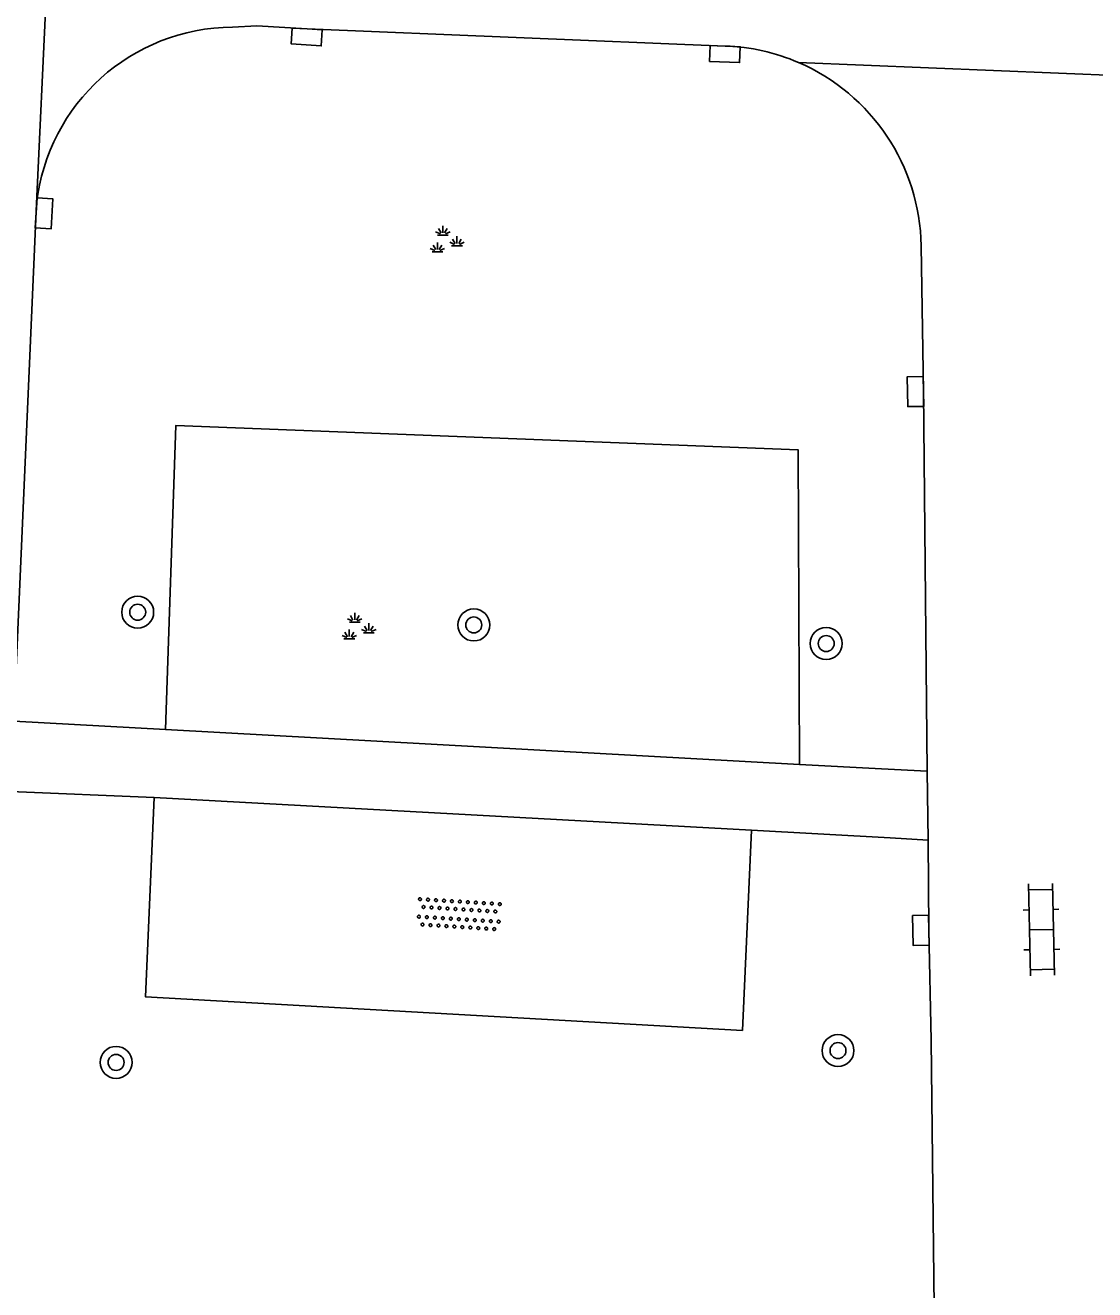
# Model space of a CAD drawing. Extents: x 132994 to 136000, y 393499 to 395512.
# Drawn here: x 133403.21 to 133429.98, y 395232.67 to 395264.31 of the extents above; entities that cross this region are included whole.
import ezdxf

# ---------------------------------------------------------------- set-up
doc = ezdxf.new("R2010")
doc.units = 0
for name, color, linetype in [('gg-knt-verharding', 7, 'Continuous'), ('gt-grn-groengrens', 7, 'Continuous'), ('gt-grn-weggrens', 7, 'Continuous'), ('gt-symb-boom', 7, 'Continuous'), ('gt-symb-groenvak', 7, 'Continuous'), ('gt-symb-klinker verharding', 7, 'Continuous'), ('gt-symb-kolk', 7, 'Continuous'), ('gt-symb-overige verharding', 7, 'Continuous')]:
    doc.layers.add(name, color=color, linetype=linetype)

# ---------------------------------------------------------------- blocks, each defined once
blk = doc.blocks.new('gt0-BOOM')
at = {"layer": 'gt-symb-boom'}
for radius in [0.4, 0.2]:
    blk.add_circle((0, 0), radius, dxfattribs=at)
blk = doc.blocks.new('gt0-KOLK')
at = {"layer": 'gt-symb-kolk'}
blk.add_lwpolyline([(0, 0), (0.375, 0), (0.375, 0.4), (-0.375, 0.4), (-0.375, 0), (0, 0)], dxfattribs=at)
blk = doc.blocks.new('gt0-KL1')
at = {"layer": 'gt-symb-klinker verharding'}
for p, q in [((-0.5, 0.3), (-0.5, 0.45)), ((0.5, 0.3), (0.5, 0.45)), ((-1.15, 0.3), (1.15, 0.3)), ((-1, -0.3), (-1, 0.3)), ((0, -0.3), (0, 0.3)), ((1, -0.3), (1, 0.3)), ((-1.15, -0.3), (1.15, -0.3)), ((-0.5, -0.45), (-0.5, -0.3)), ((0.5, -0.45), (0.5, -0.3))]:
    blk.add_line(p, q, dxfattribs=at)
blk = doc.blocks.new('gt0-GRVAK')
at = {"layer": 'gt-symb-groenvak'}
for p, q in [((-0.091, 0.211), (-0.156, 0.322)), ((-0.047, 0.214), (-0.047, 0.393)), ((-0.004, 0.211), (0.061, 0.322)), ((-0.11, 0.189), (-0.228, 0.24)), ((-0.182, 0.153), (0.088, 0.153)), ((0.015, 0.189), (0.133, 0.24)), ((0.262, -0.052), (0.197, 0.059)), ((0.305, -0.049), (0.305, 0.13)), ((0.349, -0.052), (0.414, 0.059)), ((-0.245, -0.228), (-0.363, -0.177)), ((-0.318, -0.264), (-0.047, -0.264)), ((-0.226, -0.206), (-0.291, -0.095)), ((-0.183, -0.203), (-0.183, -0.024)), ((-0.139, -0.206), (-0.074, -0.095)), ((-0.12, -0.228), (-0.002, -0.177)), ((0.243, -0.074), (0.125, -0.023)), ((0.17, -0.11), (0.441, -0.11)), ((0.368, -0.074), (0.486, -0.023))]:
    blk.add_line(p, q, dxfattribs=at)
blk = doc.blocks.new('gt0-OVH')
at = {"layer": 'gt-symb-overige verharding'}
for points in [[(-0.972, 0.298), (-0.967, 0.308), (-0.965, 0.319), (-0.966, 0.33), (-0.971, 0.34), (-0.978, 0.348), (-0.988, 0.353), (-0.999, 0.355), (-1.01, 0.354), (-1.02, 0.349), (-1.028, 0.342), (-1.033, 0.332), (-1.035, 0.321), (-1.034, 0.31), (-1.029, 0.3), (-1.022, 0.292), (-1.012, 0.287), (-1.001, 0.285), (-0.99, 0.286), (-0.98, 0.291)], [(-0.772, 0.298), (-0.767, 0.308), (-0.765, 0.319), (-0.766, 0.33), (-0.771, 0.34), (-0.778, 0.348), (-0.788, 0.353), (-0.799, 0.355), (-0.81, 0.354), (-0.82, 0.349), (-0.828, 0.342), (-0.833, 0.332), (-0.835, 0.321), (-0.834, 0.31), (-0.829, 0.3), (-0.822, 0.292), (-0.812, 0.287), (-0.801, 0.285), (-0.79, 0.286), (-0.78, 0.291)], [(-0.572, 0.298), (-0.567, 0.308), (-0.565, 0.319), (-0.566, 0.33), (-0.571, 0.34), (-0.578, 0.348), (-0.588, 0.353), (-0.599, 0.355), (-0.61, 0.354), (-0.62, 0.349), (-0.628, 0.342), (-0.633, 0.332), (-0.635, 0.321), (-0.634, 0.31), (-0.629, 0.3), (-0.622, 0.292), (-0.612, 0.287), (-0.601, 0.285), (-0.59, 0.286), (-0.58, 0.291)], [(-0.372, 0.298), (-0.367, 0.308), (-0.365, 0.319), (-0.366, 0.33), (-0.371, 0.34), (-0.378, 0.348), (-0.388, 0.353), (-0.399, 0.355), (-0.41, 0.354), (-0.42, 0.349), (-0.428, 0.342), (-0.433, 0.332), (-0.435, 0.321), (-0.434, 0.31), (-0.429, 0.3), (-0.422, 0.292), (-0.412, 0.287), (-0.401, 0.285), (-0.39, 0.286), (-0.38, 0.291)], [(-0.172, 0.298), (-0.167, 0.308), (-0.165, 0.319), (-0.166, 0.33), (-0.171, 0.34), (-0.178, 0.348), (-0.188, 0.353), (-0.199, 0.355), (-0.21, 0.354), (-0.22, 0.349), (-0.228, 0.342), (-0.233, 0.332), (-0.235, 0.321), (-0.234, 0.31), (-0.229, 0.3), (-0.222, 0.292), (-0.212, 0.287), (-0.201, 0.285), (-0.19, 0.286), (-0.18, 0.291)], [(0.028, 0.298), (0.033, 0.308), (0.035, 0.319), (0.034, 0.33), (0.029, 0.34), (0.022, 0.348), (0.012, 0.353), (0.001, 0.355), (-0.01, 0.354), (-0.02, 0.349), (-0.028, 0.342), (-0.033, 0.332), (-0.035, 0.321), (-0.034, 0.31), (-0.029, 0.3), (-0.022, 0.292), (-0.012, 0.287), (-0.001, 0.285), (0.01, 0.286), (0.02, 0.291)], [(0.228, 0.298), (0.233, 0.308), (0.235, 0.319), (0.234, 0.33), (0.229, 0.34), (0.222, 0.348), (0.212, 0.353), (0.201, 0.355), (0.19, 0.354), (0.18, 0.349), (0.172, 0.342), (0.167, 0.332), (0.165, 0.321), (0.166, 0.31), (0.171, 0.3), (0.178, 0.292), (0.188, 0.287), (0.199, 0.285), (0.21, 0.286), (0.22, 0.291)], [(0.428, 0.298), (0.433, 0.308), (0.435, 0.319), (0.434, 0.33), (0.429, 0.34), (0.422, 0.348), (0.412, 0.353), (0.401, 0.355), (0.39, 0.354), (0.38, 0.349), (0.372, 0.342), (0.367, 0.332), (0.365, 0.321), (0.366, 0.31), (0.371, 0.3), (0.378, 0.292), (0.388, 0.287), (0.399, 0.285), (0.41, 0.286), (0.42, 0.291)], [(0.628, 0.298), (0.633, 0.308), (0.635, 0.319), (0.634, 0.33), (0.629, 0.34), (0.622, 0.348), (0.612, 0.353), (0.601, 0.355), (0.59, 0.354), (0.58, 0.349), (0.572, 0.342), (0.567, 0.332), (0.565, 0.321), (0.566, 0.31), (0.571, 0.3), (0.578, 0.292), (0.588, 0.287), (0.599, 0.285), (0.61, 0.286), (0.62, 0.291)], [(0.828, 0.298), (0.833, 0.308), (0.835, 0.319), (0.834, 0.33), (0.829, 0.34), (0.822, 0.348), (0.812, 0.353), (0.801, 0.355), (0.79, 0.354), (0.78, 0.349), (0.772, 0.342), (0.767, 0.332), (0.765, 0.321), (0.766, 0.31), (0.771, 0.3), (0.778, 0.292), (0.788, 0.287), (0.799, 0.285), (0.81, 0.286), (0.82, 0.291)], [(1.028, 0.298), (1.033, 0.308), (1.035, 0.319), (1.034, 0.33), (1.029, 0.34), (1.022, 0.348), (1.012, 0.353), (1.001, 0.355), (0.99, 0.354), (0.98, 0.349), (0.972, 0.342), (0.967, 0.332), (0.965, 0.321), (0.966, 0.31), (0.971, 0.3), (0.978, 0.292), (0.988, 0.287), (0.999, 0.285), (1.01, 0.286), (1.02, 0.291)], [(-0.872, 0.106), (-0.867, 0.116), (-0.865, 0.126), (-0.866, 0.137), (-0.871, 0.147), (-0.878, 0.156), (-0.888, 0.161), (-0.899, 0.163), (-0.91, 0.162), (-0.92, 0.157), (-0.928, 0.15), (-0.933, 0.14), (-0.935, 0.129), (-0.934, 0.118), (-0.929, 0.108), (-0.922, 0.1), (-0.912, 0.095), (-0.901, 0.092), (-0.89, 0.094), (-0.88, 0.098)], [(-0.672, 0.106), (-0.667, 0.116), (-0.665, 0.126), (-0.666, 0.137), (-0.671, 0.147), (-0.678, 0.156), (-0.688, 0.161), (-0.699, 0.163), (-0.71, 0.162), (-0.72, 0.157), (-0.728, 0.15), (-0.733, 0.14), (-0.735, 0.129), (-0.734, 0.118), (-0.729, 0.108), (-0.722, 0.1), (-0.712, 0.095), (-0.701, 0.092), (-0.69, 0.094), (-0.68, 0.098)], [(-0.472, 0.106), (-0.467, 0.116), (-0.465, 0.126), (-0.466, 0.137), (-0.471, 0.147), (-0.478, 0.156), (-0.488, 0.161), (-0.499, 0.163), (-0.51, 0.162), (-0.52, 0.157), (-0.528, 0.15), (-0.533, 0.14), (-0.535, 0.129), (-0.534, 0.118), (-0.529, 0.108), (-0.522, 0.1), (-0.512, 0.095), (-0.501, 0.092), (-0.49, 0.094), (-0.48, 0.098)], [(-0.272, 0.106), (-0.267, 0.116), (-0.265, 0.126), (-0.266, 0.137), (-0.271, 0.147), (-0.278, 0.156), (-0.288, 0.161), (-0.299, 0.163), (-0.31, 0.162), (-0.32, 0.157), (-0.328, 0.15), (-0.333, 0.14), (-0.335, 0.129), (-0.334, 0.118), (-0.329, 0.108), (-0.322, 0.1), (-0.312, 0.095), (-0.301, 0.092), (-0.29, 0.094), (-0.28, 0.098)], [(-0.072, 0.106), (-0.067, 0.116), (-0.065, 0.126), (-0.066, 0.137), (-0.071, 0.147), (-0.078, 0.156), (-0.088, 0.161), (-0.099, 0.163), (-0.11, 0.162), (-0.12, 0.157), (-0.128, 0.15), (-0.133, 0.14), (-0.135, 0.129), (-0.134, 0.118), (-0.129, 0.108), (-0.122, 0.1), (-0.112, 0.095), (-0.101, 0.092), (-0.09, 0.094), (-0.08, 0.098)], [(0.128, 0.106), (0.133, 0.116), (0.135, 0.126), (0.134, 0.137), (0.129, 0.147), (0.122, 0.156), (0.112, 0.161), (0.101, 0.163), (0.09, 0.162), (0.08, 0.157), (0.072, 0.15), (0.067, 0.14), (0.065, 0.129), (0.066, 0.118), (0.071, 0.108), (0.078, 0.1), (0.088, 0.095), (0.099, 0.092), (0.11, 0.094), (0.12, 0.098)], [(0.328, 0.106), (0.333, 0.116), (0.335, 0.126), (0.334, 0.137), (0.329, 0.147), (0.322, 0.156), (0.312, 0.161), (0.301, 0.163), (0.29, 0.162), (0.28, 0.157), (0.272, 0.15), (0.267, 0.14), (0.265, 0.129), (0.266, 0.118), (0.271, 0.108), (0.278, 0.1), (0.288, 0.095), (0.299, 0.092), (0.31, 0.094), (0.32, 0.098)], [(0.528, 0.106), (0.533, 0.116), (0.535, 0.126), (0.534, 0.137), (0.529, 0.147), (0.522, 0.156), (0.512, 0.161), (0.501, 0.163), (0.49, 0.162), (0.48, 0.157), (0.472, 0.15), (0.467, 0.14), (0.465, 0.129), (0.466, 0.118), (0.471, 0.108), (0.478, 0.1), (0.488, 0.095), (0.499, 0.092), (0.51, 0.094), (0.52, 0.098)], [(0.728, 0.106), (0.733, 0.116), (0.735, 0.126), (0.734, 0.137), (0.729, 0.147), (0.722, 0.156), (0.712, 0.161), (0.701, 0.163), (0.69, 0.162), (0.68, 0.157), (0.672, 0.15), (0.667, 0.14), (0.665, 0.129), (0.666, 0.118), (0.671, 0.108), (0.678, 0.1), (0.688, 0.095), (0.699, 0.092), (0.71, 0.094), (0.72, 0.098)], [(0.928, 0.106), (0.933, 0.116), (0.935, 0.126), (0.934, 0.137), (0.929, 0.147), (0.922, 0.156), (0.912, 0.161), (0.901, 0.163), (0.89, 0.162), (0.88, 0.157), (0.872, 0.15), (0.867, 0.14), (0.865, 0.129), (0.866, 0.118), (0.871, 0.108), (0.878, 0.1), (0.888, 0.095), (0.899, 0.092), (0.91, 0.094), (0.92, 0.098)], [(-0.972, -0.142), (-0.967, -0.132), (-0.965, -0.121), (-0.966, -0.11), (-0.971, -0.1), (-0.978, -0.092), (-0.988, -0.087), (-0.999, -0.085), (-1.01, -0.086), (-1.02, -0.091), (-1.028, -0.098), (-1.033, -0.108), (-1.035, -0.119), (-1.034, -0.13), (-1.029, -0.14), (-1.022, -0.148), (-1.012, -0.153), (-1.001, -0.155), (-0.99, -0.154), (-0.98, -0.149)], [(-0.872, -0.334), (-0.867, -0.324), (-0.865, -0.314), (-0.866, -0.303), (-0.871, -0.293), (-0.878, -0.284), (-0.888, -0.279), (-0.899, -0.277), (-0.91, -0.278), (-0.92, -0.283), (-0.928, -0.29), (-0.933, -0.3), (-0.935, -0.311), (-0.934, -0.322), (-0.929, -0.332), (-0.922, -0.34), (-0.912, -0.345), (-0.901, -0.348), (-0.89, -0.346), (-0.88, -0.342)], [(-0.772, -0.142), (-0.767, -0.132), (-0.765, -0.121), (-0.766, -0.11), (-0.771, -0.1), (-0.778, -0.092), (-0.788, -0.087), (-0.799, -0.085), (-0.81, -0.086), (-0.82, -0.091), (-0.828, -0.098), (-0.833, -0.108), (-0.835, -0.119), (-0.834, -0.13), (-0.829, -0.14), (-0.822, -0.148), (-0.812, -0.153), (-0.801, -0.155), (-0.79, -0.154), (-0.78, -0.149)], [(-0.672, -0.334), (-0.667, -0.324), (-0.665, -0.314), (-0.666, -0.303), (-0.671, -0.293), (-0.678, -0.284), (-0.688, -0.279), (-0.699, -0.277), (-0.71, -0.278), (-0.72, -0.283), (-0.728, -0.29), (-0.733, -0.3), (-0.735, -0.311), (-0.734, -0.322), (-0.729, -0.332), (-0.722, -0.34), (-0.712, -0.345), (-0.701, -0.348), (-0.69, -0.346), (-0.68, -0.342)], [(-0.572, -0.142), (-0.567, -0.132), (-0.565, -0.121), (-0.566, -0.11), (-0.571, -0.1), (-0.578, -0.092), (-0.588, -0.087), (-0.599, -0.085), (-0.61, -0.086), (-0.62, -0.091), (-0.628, -0.098), (-0.633, -0.108), (-0.635, -0.119), (-0.634, -0.13), (-0.629, -0.14), (-0.622, -0.148), (-0.612, -0.153), (-0.601, -0.155), (-0.59, -0.154), (-0.58, -0.149)], [(-0.472, -0.334), (-0.467, -0.324), (-0.465, -0.314), (-0.466, -0.303), (-0.471, -0.293), (-0.478, -0.284), (-0.488, -0.279), (-0.499, -0.277), (-0.51, -0.278), (-0.52, -0.283), (-0.528, -0.29), (-0.533, -0.3), (-0.535, -0.311), (-0.534, -0.322), (-0.529, -0.332), (-0.522, -0.34), (-0.512, -0.345), (-0.501, -0.348), (-0.49, -0.346), (-0.48, -0.342)], [(-0.372, -0.142), (-0.367, -0.132), (-0.365, -0.121), (-0.366, -0.11), (-0.371, -0.1), (-0.378, -0.092), (-0.388, -0.087), (-0.399, -0.085), (-0.41, -0.086), (-0.42, -0.091), (-0.428, -0.098), (-0.433, -0.108), (-0.435, -0.119), (-0.434, -0.13), (-0.429, -0.14), (-0.422, -0.148), (-0.412, -0.153), (-0.401, -0.155), (-0.39, -0.154), (-0.38, -0.149)], [(-0.272, -0.334), (-0.267, -0.324), (-0.265, -0.314), (-0.266, -0.303), (-0.271, -0.293), (-0.278, -0.284), (-0.288, -0.279), (-0.299, -0.277), (-0.31, -0.278), (-0.32, -0.283), (-0.328, -0.29), (-0.333, -0.3), (-0.335, -0.311), (-0.334, -0.322), (-0.329, -0.332), (-0.322, -0.34), (-0.312, -0.345), (-0.301, -0.348), (-0.29, -0.346), (-0.28, -0.342)], [(-0.172, -0.142), (-0.167, -0.132), (-0.165, -0.121), (-0.166, -0.11), (-0.171, -0.1), (-0.178, -0.092), (-0.188, -0.087), (-0.199, -0.085), (-0.21, -0.086), (-0.22, -0.091), (-0.228, -0.098), (-0.233, -0.108), (-0.235, -0.119), (-0.234, -0.13), (-0.229, -0.14), (-0.222, -0.148), (-0.212, -0.153), (-0.201, -0.155), (-0.19, -0.154), (-0.18, -0.149)], [(-0.072, -0.334), (-0.067, -0.324), (-0.065, -0.314), (-0.066, -0.303), (-0.071, -0.293), (-0.078, -0.284), (-0.088, -0.279), (-0.099, -0.277), (-0.11, -0.278), (-0.12, -0.283), (-0.128, -0.29), (-0.133, -0.3), (-0.135, -0.311), (-0.134, -0.322), (-0.129, -0.332), (-0.122, -0.34), (-0.112, -0.345), (-0.101, -0.348), (-0.09, -0.346), (-0.08, -0.342)], [(0.028, -0.142), (0.033, -0.132), (0.035, -0.121), (0.034, -0.11), (0.029, -0.1), (0.022, -0.092), (0.012, -0.087), (0.001, -0.085), (-0.01, -0.086), (-0.02, -0.091), (-0.028, -0.098), (-0.033, -0.108), (-0.035, -0.119), (-0.034, -0.13), (-0.029, -0.14), (-0.022, -0.148), (-0.012, -0.153), (-0.001, -0.155), (0.01, -0.154), (0.02, -0.149)], [(0.128, -0.334), (0.133, -0.324), (0.135, -0.314), (0.134, -0.303), (0.129, -0.293), (0.122, -0.284), (0.112, -0.279), (0.101, -0.277), (0.09, -0.278), (0.08, -0.283), (0.072, -0.29), (0.067, -0.3), (0.065, -0.311), (0.066, -0.322), (0.071, -0.332), (0.078, -0.34), (0.088, -0.345), (0.099, -0.348), (0.11, -0.346), (0.12, -0.342)], [(0.228, -0.142), (0.233, -0.132), (0.235, -0.121), (0.234, -0.11), (0.229, -0.1), (0.222, -0.092), (0.212, -0.087), (0.201, -0.085), (0.19, -0.086), (0.18, -0.091), (0.172, -0.098), (0.167, -0.108), (0.165, -0.119), (0.166, -0.13), (0.171, -0.14), (0.178, -0.148), (0.188, -0.153), (0.199, -0.155), (0.21, -0.154), (0.22, -0.149)], [(0.328, -0.334), (0.333, -0.324), (0.335, -0.314), (0.334, -0.303), (0.329, -0.293), (0.322, -0.284), (0.312, -0.279), (0.301, -0.277), (0.29, -0.278), (0.28, -0.283), (0.272, -0.29), (0.267, -0.3), (0.265, -0.311), (0.266, -0.322), (0.271, -0.332), (0.278, -0.34), (0.288, -0.345), (0.299, -0.348), (0.31, -0.346), (0.32, -0.342)], [(0.428, -0.142), (0.433, -0.132), (0.435, -0.121), (0.434, -0.11), (0.429, -0.1), (0.422, -0.092), (0.412, -0.087), (0.401, -0.085), (0.39, -0.086), (0.38, -0.091), (0.372, -0.098), (0.367, -0.108), (0.365, -0.119), (0.366, -0.13), (0.371, -0.14), (0.378, -0.148), (0.388, -0.153), (0.399, -0.155), (0.41, -0.154), (0.42, -0.149)], [(0.528, -0.334), (0.533, -0.324), (0.535, -0.314), (0.534, -0.303), (0.529, -0.293), (0.522, -0.284), (0.512, -0.279), (0.501, -0.277), (0.49, -0.278), (0.48, -0.283), (0.472, -0.29), (0.467, -0.3), (0.465, -0.311), (0.466, -0.322), (0.471, -0.332), (0.478, -0.34), (0.488, -0.345), (0.499, -0.348), (0.51, -0.346), (0.52, -0.342)], [(0.628, -0.142), (0.633, -0.132), (0.635, -0.121), (0.634, -0.11), (0.629, -0.1), (0.622, -0.092), (0.612, -0.087), (0.601, -0.085), (0.59, -0.086), (0.58, -0.091), (0.572, -0.098), (0.567, -0.108), (0.565, -0.119), (0.566, -0.13), (0.571, -0.14), (0.578, -0.148), (0.588, -0.153), (0.599, -0.155), (0.61, -0.154), (0.62, -0.149)], [(0.728, -0.334), (0.733, -0.324), (0.735, -0.314), (0.734, -0.303), (0.729, -0.293), (0.722, -0.284), (0.712, -0.279), (0.701, -0.277), (0.69, -0.278), (0.68, -0.283), (0.672, -0.29), (0.667, -0.3), (0.665, -0.311), (0.666, -0.322), (0.671, -0.332), (0.678, -0.34), (0.688, -0.345), (0.699, -0.348), (0.71, -0.346), (0.72, -0.342)], [(0.828, -0.142), (0.833, -0.132), (0.835, -0.121), (0.834, -0.11), (0.829, -0.1), (0.822, -0.092), (0.812, -0.087), (0.801, -0.085), (0.79, -0.086), (0.78, -0.091), (0.772, -0.098), (0.767, -0.108), (0.765, -0.119), (0.766, -0.13), (0.771, -0.14), (0.778, -0.148), (0.788, -0.153), (0.799, -0.155), (0.81, -0.154), (0.82, -0.149)], [(0.928, -0.334), (0.933, -0.324), (0.935, -0.314), (0.934, -0.303), (0.929, -0.293), (0.922, -0.284), (0.912, -0.279), (0.901, -0.277), (0.89, -0.278), (0.88, -0.283), (0.872, -0.29), (0.867, -0.3), (0.865, -0.311), (0.866, -0.322), (0.871, -0.332), (0.878, -0.34), (0.888, -0.345), (0.899, -0.348), (0.91, -0.346), (0.92, -0.342)], [(1.028, -0.142), (1.033, -0.132), (1.035, -0.121), (1.034, -0.11), (1.029, -0.1), (1.022, -0.092), (1.012, -0.087), (1.001, -0.085), (0.99, -0.086), (0.98, -0.091), (0.972, -0.098), (0.967, -0.108), (0.965, -0.119), (0.966, -0.13), (0.971, -0.14), (0.978, -0.148), (0.988, -0.153), (0.999, -0.155), (1.01, -0.154), (1.02, -0.149)]]:
    blk.add_lwpolyline(points, close=True, dxfattribs=at)

msp = doc.modelspace()

# ---------------------------------------------------------------- linework, layer by layer
at = {"layer": 'gg-knt-verharding'}
for p, q in [((133403.499, 395259.845), (133402.929, 395246.897)), ((133425.632, 395258.79), (133425.693, 395255.147)), ((133425.782, 395245.643), (133425.693, 395255.147)), ((133402.929, 395246.897), (133406.726, 395246.688)), ((133406.726, 395246.688), (133422.588, 395245.815)), ((133422.588, 395245.815), (133424.639, 395245.702)), ((133424.639, 395245.702), (133425.782, 395245.643)), ((133425.782, 395245.643), (133425.812, 395243.92)), ((133406.436, 395244.985), (133402.848, 395245.14)), ((133424.854, 395243.979), (133421.389, 395244.172)), ((133425.812, 395243.92), (133424.854, 395243.979))]:
    msp.add_line(p, q, dxfattribs=at)
for points in [[(133408.399, 395264.258), (133409.011, 395264.294), (133410.271, 395264.215), (133420.731, 395263.787)], [(133421.389, 395244.172), (133421.159, 395239.158), (133406.221, 395240.001), (133406.436, 395244.985)], [(133426.023, 395226.299), (133425.88, 395238.917), (133425.827, 395241.664), (133425.812, 395243.92)]]:
    msp.add_lwpolyline(points, dxfattribs=at)
for centre, radius, start, end in [((133408.422, 395259.305), 4.953, 90.2671, 173.7461), ((133420.551, 395258.704), 5.087, 66.6613, 87.9705), ((133420.551, 395258.709), 5.082, 0.914, 66.639)]:
    msp.add_arc(centre, radius, start, end, dxfattribs=at)
at = {"layer": 'gt-grn-groengrens'}
msp.add_lwpolyline([(133422.588, 395245.815), (133422.557, 395253.682), (133406.98, 395254.293), (133406.726, 395246.688)], dxfattribs=at)
at = {"layer": 'gt-grn-weggrens'}
for p, q in [((133403.499, 395259.845), (133404.198, 395275.131)), ((133433.925, 395262.91), (133422.566, 395263.374)), ((133406.436, 395244.985), (133421.389, 395244.172))]:
    msp.add_line(p, q, dxfattribs=at)

# ---------------------------------------------------------------- block references
at = {"layer": 'gt-symb-boom'}
for p in [(133406.027, 395249.623), (133414.438, 395249.303), (133423.257, 395248.839), (133423.552, 395238.654), (133405.487, 395238.359)]:
    msp.add_blockref('gt0-BOOM', p, dxfattribs=at)
at = {"layer": 'gt-symb-groenvak'}
for p in [(133413.711, 395258.9), (133411.506, 395249.216)]:
    msp.add_blockref('gt0-GRVAK', p, dxfattribs=at)
at = {"layer": 'gt-symb-klinker verharding', "rotation": 91.20303454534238}
msp.add_blockref('gt0-KL1', (133428.643, 395241.681), dxfattribs=at)
at = {"layer": 'gt-symb-kolk'}
for p, rotation in [((133410.271, 395264.215), 176.38792501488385), ((133420.731, 395263.787), 177.64984047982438), ((133403.484, 395259.612), -93.66925409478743), ((133425.693, 395255.147), 90.97393443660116), ((133425.827, 395241.664), 91.0884888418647)]:
    msp.add_blockref('gt0-KOLK', p, dxfattribs=dict(at, rotation=rotation))
at = {"layer": 'gt-symb-overige verharding', "rotation": -3.554888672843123}
msp.add_blockref('gt0-OVH', (133414.071, 395242.062), dxfattribs=at)

doc.saveas('drawing.dxf')
